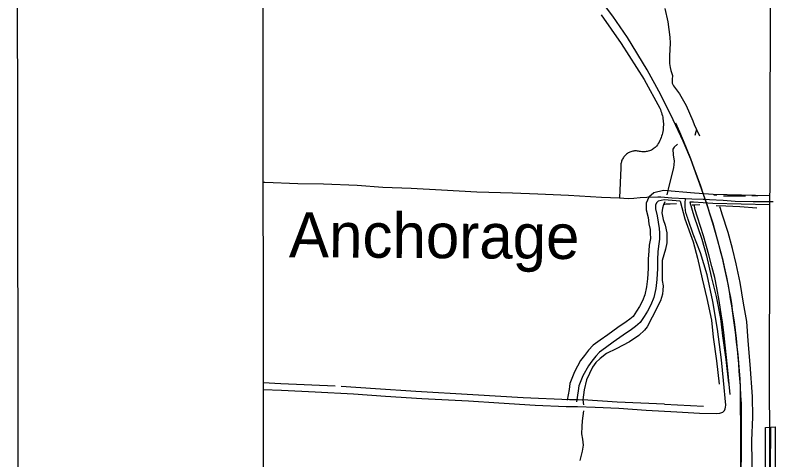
# Model space of a CAD drawing. Extents: x 3313447 to 3351316, y 703786 to 729172.
# Drawn here: x 3316782 to 3319238, y 721813 to 723249 of the extents above; entities that cross this region are included whole.
import ezdxf

# ---------------------------------------------------------------- set-up
doc = ezdxf.new("R2010")
doc.units = 0
for name, color, linetype in [('V-ANNO-SYMB', 7, 'Continuous'), ('V-BRDG-OTLN', 7, 'Continuous'), ('V-DTCH-CNTR', 7, 'Continuous'), ('V-GRID-FRAM', 7, 'Continuous'), ('V-RAIL-TRAK', 7, 'Continuous'), ('V-ROAD-CNTR', 7, 'Continuous'), ('V-TOPO-GNAM-IDEN', 7, 'Continuous'), ('V-TOPO-SHOR', 7, 'Continuous')]:
    doc.layers.add(name, color=color, linetype=linetype)

msp = doc.modelspace()

# ---------------------------------------------------------------- linework, layer by layer
at = {"layer": 'V-ANNO-SYMB'}
msp.add_lwpolyline([(3316815.1, 704998.2), (3349898.2, 705046.3), (3349864.9, 727962.9), (3316781.7, 727914.8), (3316815.1, 704998.2)], dxfattribs=at)
at = {"layer": 'V-BRDG-OTLN'}
msp.add_lwpolyline([(3319200, 720488.5), (3319200.7, 720769.9), (3319201.5, 721093.2), (3319203.3, 721565.8), (3319204.2, 721917.6), (3319222.4, 721919), (3319236.4, 721920.1), (3319234.8, 721500.8), (3319234.8, 721103.6), (3319231.7, 720712.8), (3319231.6, 720488.4), (3319212.9, 720488.4)], close=True, dxfattribs=at)
msp.add_lwpolyline([(3319212.9, 720488.4), (3319213.2, 720591.2), (3319214.3, 720712.9), (3319217.3, 720886.4), (3319217.6, 721026.2), (3319218.5, 721350.2), (3319219.1, 721605.1), (3319220.4, 721779.4), (3319222.4, 721919)], dxfattribs=at)
at = {"layer": 'V-DTCH-CNTR'}
for points in [[(3318673.9, 723250.4), (3318739.1, 723157.3), (3318812.4, 723041.5), (3318863.1, 722948.5), (3318865.2, 722943.8), (3318867.1, 722939), (3318868.8, 722934.1), (3318870.3, 722929.2), (3318871.6, 722924.2), (3318872.7, 722919.2), (3318873.6, 722914.1), (3318874.2, 722909), (3318874.7, 722903.9), (3318874.9, 722898.8), (3318874.9, 722893.6), (3318874.7, 722888.5), (3318874.3, 722883.3), (3318873.7, 722878.2), (3318872.8, 722873.2), (3318871.8, 722868.1)], [(3318871.8, 722868.1), (3318870.5, 722863.1), (3318869, 722858.2), (3318867.4, 722853.3), (3318865.5, 722848.5), (3318863.4, 722843.8), (3318861.1, 722839.2), (3318858.6, 722834.7), (3318856, 722830.3), (3318853.2, 722826), (3318850.7, 722823.5), (3318848, 722821.1), (3318845.2, 722818.9), (3318842.3, 722816.9), (3318839.3, 722815), (3318836.1, 722813.3), (3318832.9, 722811.9), (3318829.6, 722810.6), (3318826.2, 722809.6), (3318822.7, 722808.7), (3318819.2, 722808.1), (3318815.7, 722807.6), (3318812.2, 722807.4), (3318808.6, 722807.4), (3318805.1, 722807.7), (3318801.5, 722808.1), (3318798.1, 722808.8), (3318794.6, 722809.6), (3318791.5, 722810.1), (3318788.4, 722810.4), (3318785.3, 722810.5), (3318782.1, 722810.3), (3318779, 722810), (3318775.9, 722809.5), (3318772.9, 722808.7)], [(3318772.9, 722808.7), (3318769.9, 722807.8), (3318767, 722806.7), (3318764.1, 722805.4), (3318761.4, 722803.9), (3318758.7, 722802.2), (3318756.2, 722800.4), (3318753.8, 722798.4), (3318751.5, 722796.2), (3318749.4, 722793.9), (3318747.4, 722791.5), (3318745.6, 722788.9), (3318744, 722786.3), (3318742.5, 722783.5), (3318741.2, 722780.7), (3318740.1, 722777.7), (3318739.2, 722774.7), (3318738.5, 722771.7), (3318738, 722768.6), (3318737.7, 722765.5), (3318737.6, 722762.3), (3318737.7, 722759.2), (3318738, 722756.1), (3318733.1, 722658.8)], [(3317581.6, 722709.7), (3317588.2, 722709.4), (3317694.5, 722705), (3317777.1, 722703.8), (3317886.5, 722699.4), (3317969.4, 722693.7), (3318060.6, 722690), (3318158.3, 722685.3), (3318272.5, 722678.8), (3318387.4, 722674.7), (3318470, 722672.1), (3318568.1, 722667.3), (3318675.1, 722661.2), (3318733.1, 722658.8), (3318746.7, 722658.3), (3318763.2, 722657.2), (3318779, 722657.8), (3318800.3, 722659.8), (3318821, 722660.8), (3318856.8, 722661.8), (3318867.1, 722662.1), (3318902.5, 722658.9), (3318946.5, 722656.9), (3318967.2, 722656), (3319003, 722654.8), (3319009.4, 722654.6), (3319023.3, 722654.1), (3319068, 722651.2), (3319106.6, 722648.7), (3319165.1, 722646.9), (3319189.5, 722647.1), (3319198.4, 722647.1), (3319229, 722647.4)], [(3319016.1, 722410.5), (3318994.3, 722481.4), (3318971.1, 722541.4), (3318955.4, 722588.9), (3318953.4, 722593.5), (3318951.7, 722598.1), (3318950.2, 722602.9), (3318948.8, 722607.6), (3318947.7, 722612.5), (3318946.8, 722617.4), (3318946, 722622.3), (3318945.5, 722627.2), (3318945.1, 722632.2), (3318945, 722637.1), (3318945.1, 722642.1), (3318945.4, 722647), (3318945.8, 722652), (3318946.5, 722656.9)], [(3317582.3, 722040.6), (3317641.8, 722037.9), (3317750.9, 722032.2), (3317873.7, 722026.7), (3317977.6, 722018.8), (3318094.9, 722011.3), (3318245.6, 722003.3), (3318343.4, 721997.2), (3318460.7, 721989.4), (3318561.5, 721985), (3318597.3, 721984.9), (3318654.1, 721983.4), (3318731.1, 721979.4), (3318818.9, 721973.6), (3318918, 721968.2), (3318991.9, 721964.2), (3319047.3, 721962.7), (3319057.7, 721963.4), (3319063.5, 721965.4), (3319067, 721967.5), (3319071.8, 721971.9), (3319074.5, 721977.4), (3319075.9, 721982.6), (3319077, 721989.1), (3319069.3, 722069), (3319062.9, 722135.8), (3319050.1, 722234.9), (3319034.2, 722324.8), (3319016.1, 722410.5)]]:
    msp.add_lwpolyline(points, dxfattribs=at)
at = {"layer": 'V-GRID-FRAM'}
msp.add_lwpolyline([(3317576.9, 727351), (3317595.4, 709166), (3349105.8, 709211.8), (3349071.4, 727396.8), (3317576.9, 727351)], dxfattribs=at)
at = {"layer": 'V-RAIL-TRAK'}
msp.add_lwpolyline([(3319126.6, 721746.1), (3319126.9, 721863.9), (3319126.7, 721994.3), (3319125.5, 722020.8), (3319124.1, 722047.3), (3319122.4, 722073.8), (3319120.5, 722100.2), (3319118.4, 722126.7), (3319116, 722153.1), (3319113.4, 722179.5), (3319110.5, 722205.8), (3319107.5, 722232.2), (3319104.1, 722258.5), (3319101.5, 722278.2), (3319098.6, 722297.9), (3319095.6, 722317.5), (3319092.3, 722337.1), (3319088.8, 722356.7), (3319085.1, 722376.3), (3319081.1, 722395.8), (3319077, 722415.2), (3319072.6, 722434.6), (3319068.1, 722454), (3319063.3, 722473.3), (3319058.3, 722492.5), (3319035.3, 722576.6), (3319009.4, 722654.6), (3318998.1, 722688.6), (3318984.4, 722727.2), (3318963.4, 722783.8), (3318939.3, 722842.5), (3318906.2, 722911.2), (3318866.8, 722991.6), (3318822.1, 723072), (3318758.5, 723176.2), (3318711.7, 723246), (3318645.4, 723334.9)], dxfattribs=at)
at = {"layer": 'V-ROAD-CNTR'}
for points in [[(3319225.7, 724387.2), (3319219.9, 723260.5), (3319216.9, 722089), (3319220.7, 721173.5), (3319213.5, 720516.4), (3319203, 719335.9), (3319201.9, 718251.3), (3319198, 717354.7), (3319193.3, 716367.9), (3319200.9, 715645.2)], [(3319218.7, 722665.9), (3319036.2, 722670.2), (3318974.9, 722674.5), (3318874.8, 722682.6), (3318844.6, 722675.6), (3318828.3, 722661.5), (3318819.7, 722641.8), (3318819.8, 722620), (3318825.6, 722595), (3318828.2, 722575.6), (3318832, 722556.8), (3318832.5, 722544.9), (3318832.8, 722528.2), (3318829.4, 722506.3), (3318827.5, 722487.4), (3318825.6, 722460.8), (3318825.7, 722431.3), (3318823.7, 722397.7), (3318820.5, 722371.4), (3318815.5, 722345.4), (3318807.7, 722326.2), (3318798.2, 722308.4), (3318787.8, 722292.8), (3318777.2, 722276.3), (3318766.7, 722267.1), (3318754.5, 722258.2), (3318727.7, 722240), (3318695.8, 722217.2), (3318670.6, 722199.5), (3318648.2, 722183.4), (3318633.3, 722166.9), (3318619.9, 722149.7), (3318607.5, 722133.4), (3318587.5, 722097.1), (3318573.1, 722059.8), (3318570.2, 722040.7), (3318564.3, 722005.6)], [(3318928.9, 722648.1), (3318877, 722652.4), (3318858.6, 722648.1), (3318853.1, 722643.3), (3318849.7, 722635.6), (3318849.8, 722623.5), (3318855.1, 722600.4), (3318857.8, 722580.6), (3318861.8, 722560.5), (3318862.5, 722545.9), (3318862.9, 722526.1), (3318859.1, 722502.5), (3318857.4, 722484.9), (3318855.6, 722459.8), (3318855.7, 722430.5), (3318853.6, 722395), (3318850.1, 722366.8), (3318844.4, 722336.8), (3318834.8, 722313.5), (3318824, 722293), (3318812.9, 722276.4), (3318800.2, 722256.5), (3318785.4, 722243.7), (3318771.8, 722233.7), (3318744.9, 722215.4), (3318713.1, 722192.7), (3318688, 722175), (3318668.3, 722160.9), (3318656.3, 722147.7), (3318643.7, 722131.5), (3318632.7, 722117), (3318614.7, 722084.4), (3318602.3, 722052.1), (3318599.8, 722036), (3318593.9, 722000.6)], [(3318928.9, 722648.1), (3318944.6, 722591.5), (3318970.7, 722517.1), (3318984.6, 722464.6), (3319000.5, 722397.7), (3319015.6, 722333.9), (3319030, 722264.5), (3319035.7, 722209.6), (3319046.8, 722133.1), (3319055.4, 722057.1)], [(3318960.7, 722645.5), (3318973.2, 722600.5), (3318999.4, 722526), (3319013.7, 722471.9), (3319029.7, 722404.7), (3319044.9, 722340.4), (3319059.7, 722269.1), (3319065.5, 722213.3), (3319076.5, 722137), (3319085.2, 722060.5)], [(3319218, 722635.9), (3319034.8, 722640.2), (3318972.6, 722644.5), (3318960.7, 722645.5)], [(3319123.3, 722052), (3319125.5, 721671.5), (3319128.2, 721217.9), (3319125.1, 720896.4), (3319122.9, 720619.8), (3319119.4, 720058.8), (3319120.2, 719571), (3319117.5, 719133), (3319116.3, 718677.5), (3319109.6, 718166.1), (3319108.6, 718011.2), (3319109.7, 717385.5), (3319107.1, 716859), (3319102.5, 716067.5), (3319104.4, 715556.2)]]:
    msp.add_lwpolyline(points, dxfattribs=at)
for centre, radius, start, end in [((3316449.6, 721804.7), 2697.9, 13.3168, 23.9567), ((3316343.3, 721882.1), 2785.3, 3.4984, 11.2636)]:
    msp.add_arc(centre, radius, start, end, dxfattribs=at)
at = {"layer": 'V-TOPO-SHOR'}
for p, q in [((3318981.8, 722879.8), (3318991.3, 722858.7)), ((3318980.2, 722872.4), (3318976, 722860.7)), ((3319047.5, 722667.7), (3319037.3, 722667.7)), ((3319140.2, 722664.5), (3319069.2, 722664.6)), ((3319180.3, 722665.9), (3319160.5, 722665.7)), ((3318878.5, 721992.4), (3319004.3, 721986))]:
    msp.add_line(p, q, dxfattribs=at)
for points in [[(3318880, 723270.2), (3318889.8, 723227.6), (3318896, 723177.9), (3318896.5, 723158.9), (3318894.8, 723117.2), (3318895.1, 723107.7), (3318894.7, 723092.3), (3318896.8, 723079.7), (3318899.4, 723070.1), (3318904.1, 723053.8), (3318903, 723041.1), (3318903.5, 723028.9), (3318907.2, 723021), (3318926.7, 722995.1), (3318948.2, 722957), (3318970.3, 722907.3), (3318974.8, 722896), (3318981.8, 722879.8), (3318980.2, 722872.4)], [(3318920.2, 722832.6), (3318909.3, 722823), (3318905.6, 722816.6), (3318906.6, 722797.6), (3318909.8, 722777), (3318907.6, 722755.9), (3318893.2, 722700.5), (3318886, 722668.9)], [(3318879.8, 722646.2), (3318875.8, 722636.1), (3318871.9, 722626.1), (3318869.7, 722610.2), (3318873.9, 722589.6), (3318880.2, 722571.1), (3318886.4, 722545.7), (3318885.8, 722514.1), (3318882.1, 722492.9), (3318871.4, 722457.1), (3318870.8, 722427.5), (3318871.3, 722392.6), (3318873.8, 722375.2), (3318873.3, 722360.4), (3318871.7, 722347.7), (3318865.3, 722326.1), (3318838.2, 722273.3), (3318822.3, 722242.2), (3318814.3, 722232.2), (3318795.8, 722214.3), (3318765.6, 722193.8), (3318722.3, 722171.7), (3318691.6, 722156), (3318671, 722140.7), (3318657.2, 722127.5), (3318645.5, 722112.8), (3318627, 722071.9), (3318619.1, 722039.3), (3318614.4, 722007.1), (3318616.6, 721991)], [(3318917.3, 722639.2), (3318897, 722638.6), (3318882.8, 722638.6), (3318875.8, 722636.1)], [(3318992.6, 722636.3), (3318975.1, 722635.5), (3318967.8, 722635.7)], [(3319091, 722023.5), (3319081.8, 722113.7), (3319074.8, 722183.5), (3319070.4, 722224.2), (3319066.2, 722257.7), (3319061.6, 722284.7), (3319055, 722327.5), (3319047.4, 722368.7), (3319040.9, 722401.6), (3319031.1, 722437.7), (3319021.4, 722475.1), (3319004.9, 722535.9), (3318985.3, 722596.6), (3318976.8, 722623.2), (3318975.1, 722635.5)], [(3319176.3, 722625.8), (3319122, 722629.8), (3319076.2, 722632.3), (3319045.6, 722633.1)], [(3319155.5, 721233.3), (3319157.8, 721304.5), (3319158.3, 721397.4), (3319158.6, 721512.3), (3319160, 721629), (3319163, 721741.2), (3319161.5, 721803.1), (3319161, 721875), (3319164.3, 721950.7), (3319162.7, 722017.1), (3319155.1, 722120.7), (3319148.4, 722197.5), (3319144.4, 722259.4), (3319133.6, 722318.7), (3319123.1, 722386.1), (3319109.8, 722445.7), (3319097.9, 722494.9), (3319083.6, 722547.3), (3319064.5, 722605.8), (3319059, 722624.8), (3319057.6, 722629.9)], [(3317582.3, 722062.5), (3317639.1, 722059.2), (3317815, 722052.3)], [(3317834.7, 722050.5), (3317945.1, 722043), (3318076, 722034.9), (3318259.9, 722024.1), (3318422.2, 722014.7), (3318571.4, 722008), (3318599.3, 722007.9), (3318614.4, 722007.1)], [(3318878.5, 721992.4), (3318725.6, 721999), (3318614.4, 722007.1)], [(3318616.5, 721971.1), (3318612.9, 721939.1), (3318611.2, 721920.6), (3318610.7, 721897.4), (3318613.8, 721879.9), (3318615.8, 721860.9), (3318613.1, 721841.4), (3318605.1, 721811.3)]]:
    msp.add_lwpolyline(points, dxfattribs=at)

# ---------------------------------------------------------------- texts
at = {"layer": 'V-TOPO-GNAM-IDEN'}
msp.add_text('Anchorage', height=145, rotation=359.6345, dxfattribs=at).set_placement((3317665.6, 722467.4))

doc.saveas('drawing.dxf')
